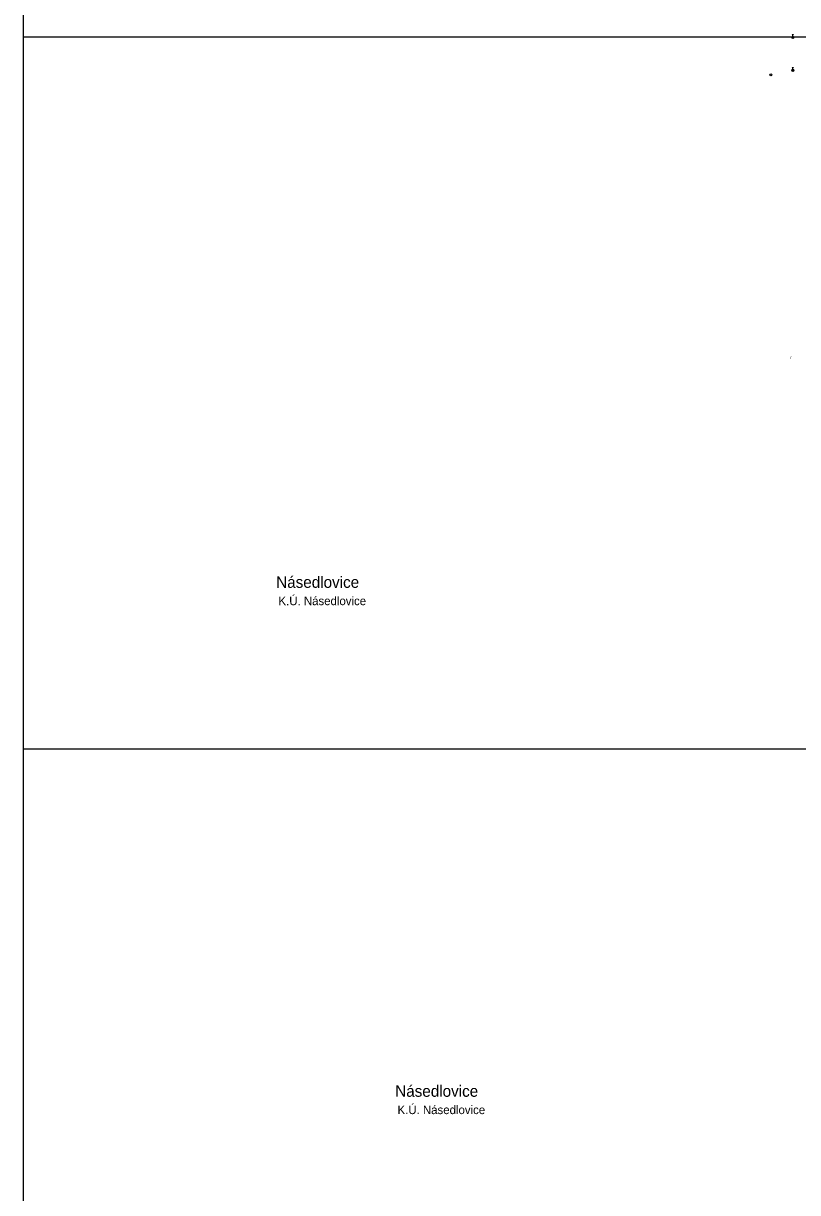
# Model space of a CAD drawing. Extents: x -582188 to -561562, y -1187250 to -1183500.
# Drawn here: x -575312.5 to -575040.7, y -1184655.8 to -1184245.2 of the extents above; entities that cross this region are included whole.
import ezdxf

# ---------------------------------------------------------------- set-up
doc = ezdxf.new("R2010")
doc.units = 0
for name, color, linetype in [('MAP_ZN_BP', 7, 'Continuous'), ('NÁZEV_K_Ú', 7, 'Continuous'), ('NÁZVY_SÍDEL_JEDNOTKY', 7, 'Continuous'), ('RÁMY_ML', 7, 'Continuous'), ('ZN_BP', 7, 'Continuous'), ('ZN_KULTUR', 7, 'Continuous')]:
    doc.layers.add(name, color=color, linetype=linetype)

msp = doc.modelspace()

# ---------------------------------------------------------------- linework, layer by layer
at = {"layer": 'MAP_ZN_BP'}
for radius in [0.375, 0.0005]:
    msp.add_circle((-575050.05, -1184263.281), radius, dxfattribs=at)
at = {"layer": 'RÁMY_ML'}
for p, q in [((-575312.5, -1184250), (-575312.5, -1184000)), ((-575312.5, -1184500), (-575312.5, -1184250)), ((-575312.5, -1184750), (-575312.5, -1184500))]:
    msp.add_line(p, q, dxfattribs=at)
for points in [[(-575312.5, -1184250), (-575000, -1184250), (-575000, -1184000)], [(-575312.5, -1184500), (-575000, -1184500), (-575000, -1184250)]]:
    msp.add_lwpolyline(points, dxfattribs=at)
at = {"layer": 'ZN_BP'}
for p, q in [((-575042.595, -1184250.414), (-575042.066, -1184249.886)), ((-575042.066, -1184250.418), (-575042.595, -1184249.886)), ((-575042.33, -1184249.775), (-575042.33, -1184249.025)), ((-575042.605, -1184261.984), (-575042.076, -1184261.456)), ((-575042.076, -1184261.988), (-575042.605, -1184261.456)), ((-575042.34, -1184261.345), (-575042.34, -1184260.595))]:
    msp.add_line(p, q, dxfattribs=at)
for points in [[(-575042.455, -1184249.275), (-575042.33, -1184249.025), (-575042.205, -1184249.275)], [(-575042.465, -1184260.845), (-575042.34, -1184260.595), (-575042.215, -1184260.845)]]:
    msp.add_lwpolyline(points, dxfattribs=at)
for centre in [(-575042.33, -1184250.15), (-575042.34, -1184261.72)]:
    msp.add_circle(centre, 0.375, dxfattribs=at)

# ---------------------------------------------------------------- texts
at = {"layer": 'NÁZEV_K_Ú'}
for p in [(-575222.93, -1184449.51), (-575181.13, -1184628.21)]:
    msp.add_text('K.Ú. Násedlovice', height=3, dxfattribs=at).set_placement(p)
at = {"layer": 'NÁZVY_SÍDEL_JEDNOTKY'}
for p in [(-575223.74, -1184443.42), (-575181.94, -1184622.13)]:
    msp.add_text('Násedlovice', height=4, dxfattribs=at).set_placement(p)
at = {"layer": 'ZN_KULTUR'}
msp.add_text('r', height=1, dxfattribs=at).set_placement((-575043.198, -1184363.042))

doc.saveas('drawing.dxf')
